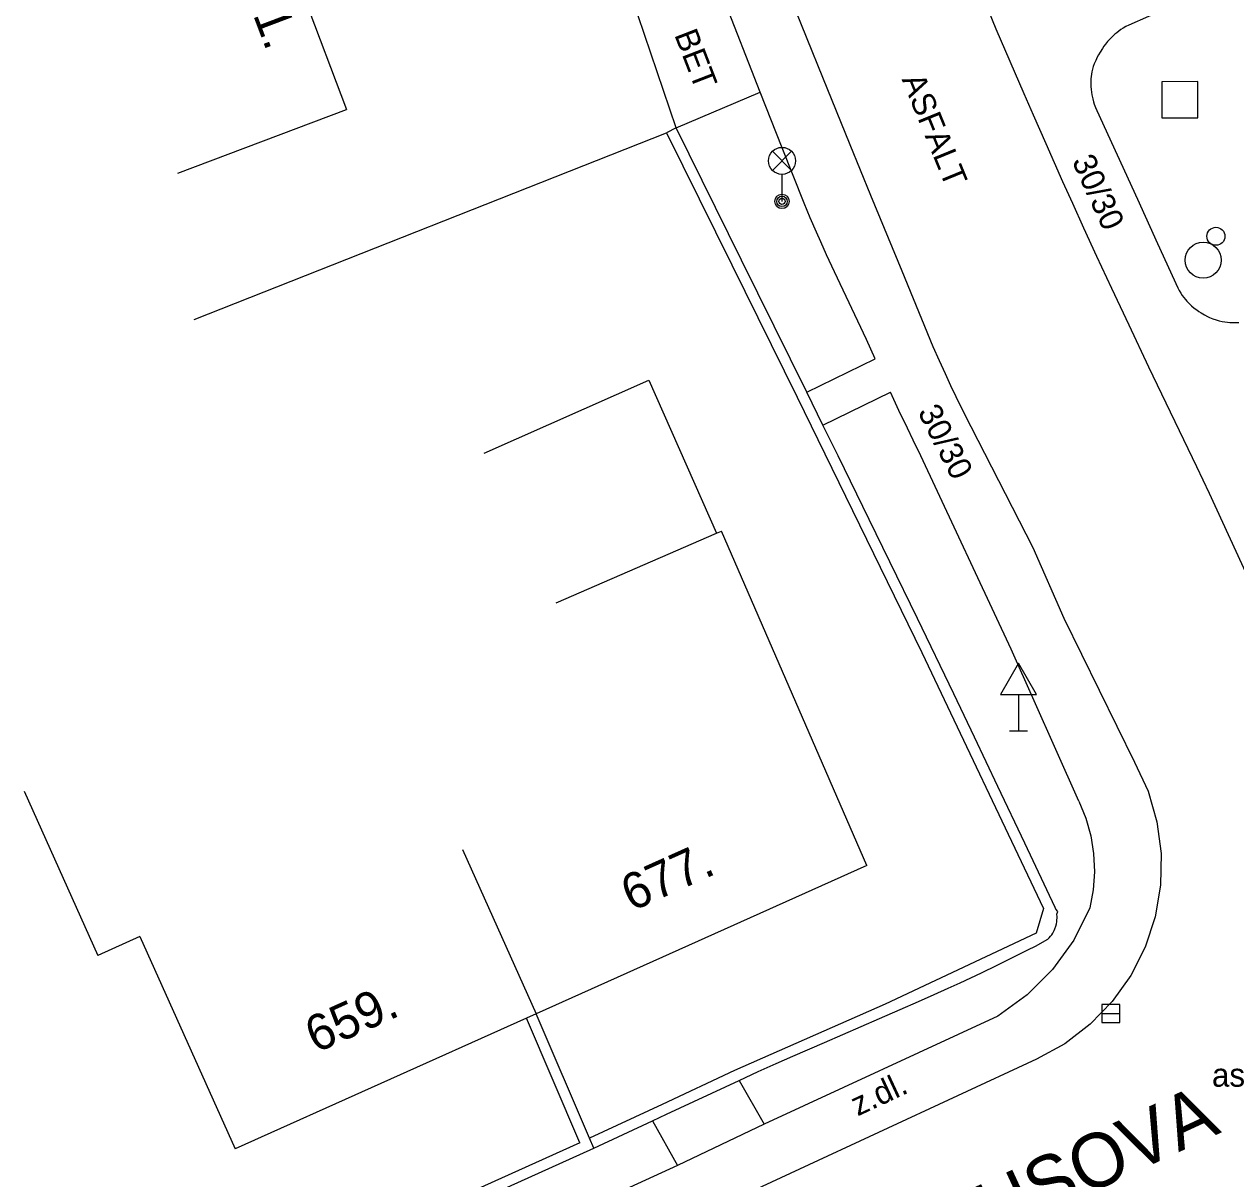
# Model space of a CAD drawing. Extents: x -539515 to -538098, y -1182060 to -1180157.
# Drawn here: x -538312.81 to -538279.17, y -1181253.67 to -1181221.62 of the extents above; entities that cross this region are included whole.
import ezdxf

# ---------------------------------------------------------------- set-up
doc = ezdxf.new("R2010")
doc.units = 0
for name, color, linetype in [('Vrstva 10', 7, 'Continuous'), ('Vrstva 11', 7, 'Continuous'), ('Vrstva 26', 7, 'Continuous'), ('Vrstva 27', 7, 'Continuous'), ('Vrstva 28', 7, 'Continuous'), ('Vrstva 33', 7, 'Continuous'), ('Vrstva 34', 7, 'Continuous'), ('Vrstva 40', 7, 'Continuous'), ('Vrstva 47', 7, 'Continuous'), ('Vrstva 49', 7, 'Continuous'), ('Vrstva 5', 7, 'Continuous'), ('Vrstva 7', 7, 'Continuous'), ('Vrstva 8', 7, 'Continuous')]:
    doc.layers.add(name, color=color, linetype=linetype)

msp = doc.modelspace()

# ---------------------------------------------------------------- linework, layer by layer
at = {"layer": 'Vrstva 10'}
for p, q in [((-538279.9, -1181234.65), (-538280.25, -1181233.91)), ((-538277.33, -1181240.27), (-538279.9, -1181234.65)), ((-538284.7, -1181250.35), (-538300.95, -1181257.88))]:
    msp.add_line(p, q, dxfattribs=at)
for points in [[(-538285.82, -1181221.76), (-538286.372, -1181220.413), (-538286.79, -1181219.401), (-538287.099, -1181218.642), (-538287.329, -1181218.071), (-538287.668, -1181217.212), (-538287.835, -1181216.782), (-538288, -1181216.35), (-538288.59, -1181214.794), (-538289.105, -1181213.433)], [(-538293.08, -1181216.926), (-538292.749, -1181217.784), (-538292.121, -1181219.39), (-538291.566, -1181220.794), (-538291.077, -1181222.02), (-538290.646, -1181223.092), (-538289.886, -1181224.965)], [(-538285.431, -1181222.659), (-538285.82, -1181221.76)], [(-538281.586, -1181231.143), (-538282.136, -1181229.98), (-538282.613, -1181228.96), (-538283.027, -1181228.067), (-538283.386, -1181227.285), (-538283.698, -1181226.599), (-538283.969, -1181225.997), (-538284.439, -1181224.943), (-538284.788, -1181224.15), (-538285.047, -1181223.555), (-538285.431, -1181222.659)], [(-538289.886, -1181224.965), (-538289.311, -1181226.368)], [(-538289.311, -1181226.368), (-538288.444, -1181228.47), (-538287.58, -1181230.57), (-538287.405, -1181230.956), (-538287.244, -1181231.314), (-538287.09, -1181231.648), (-538286.942, -1181231.958), (-538286.801, -1181232.247), (-538286.531, -1181232.787)], [(-538280.25, -1181233.91), (-538281.586, -1181231.143)], [(-538286.531, -1181232.787), (-538284.81, -1181236.15)], [(-538284.81, -1181236.15), (-538283.95, -1181238.11), (-538281.98, -1181242.11)], [(-538281.98, -1181242.11), (-538281.607, -1181242.912), (-538281.361, -1181243.762), (-538281.245, -1181244.639), (-538281.262, -1181245.524), (-538281.41, -1181246.397), (-538281.688, -1181247.237), (-538282.088, -1181248.027), (-538282.602, -1181248.747), (-538283.217, -1181249.383), (-538283.921, -1181249.92), (-538284.7, -1181250.35)]]:
    msp.add_lwpolyline(points, dxfattribs=at)
at = {"layer": 'Vrstva 11'}
for p, q in [((-538292.38, -1181223.51), (-538293.562, -1181220.456)), ((-538294.71, -1181224.5), (-538292.38, -1181223.51)), ((-538291.08, -1181231.84), (-538289.18, -1181230.91)), ((-538290.632, -1181232.756), (-538288.76, -1181231.84)), ((-538283.53, -1181243.19), (-538285.41, -1181238.97)), ((-538285.78, -1181249.16), (-538292.262, -1181252.151)), ((-538292.96, -1181250.94), (-538292.262, -1181252.151)), ((-538295.367, -1181252.063), (-538294.67, -1181253.3)), ((-538292.262, -1181252.151), (-538294.67, -1181253.3)), ((-538294.67, -1181253.3), (-538301.793, -1181256.552))]:
    msp.add_line(p, q, dxfattribs=at)
for points in [[(-538278.865, -1181220.195), (-538282.14, -1181221.65), (-538282.221, -1181221.689), (-538282.295, -1181221.73), (-538282.362, -1181221.773), (-538282.423, -1181221.816), (-538282.479, -1181221.859), (-538282.53, -1181221.901), (-538282.576, -1181221.943), (-538282.66, -1181222.026), (-538282.729, -1181222.102), (-538282.786, -1181222.172), (-538282.834, -1181222.236), (-538282.874, -1181222.293), (-538282.94, -1181222.396), (-538282.985, -1181222.475), (-538283.017, -1181222.535), (-538283.061, -1181222.627), (-538283.1, -1181222.72), (-538283.128, -1181222.798), (-538283.15, -1181222.872), (-538283.167, -1181222.944), (-538283.179, -1181223.011), (-538283.188, -1181223.075), (-538283.193, -1181223.135), (-538283.198, -1181223.249), (-538283.195, -1181223.349), (-538283.189, -1181223.437), (-538283.179, -1181223.513), (-538283.168, -1181223.579), (-538283.144, -1181223.694), (-538283.121, -1181223.778), (-538283.101, -1181223.84), (-538283.068, -1181223.931), (-538283.03, -1181224.02)], [(-538289.18, -1181230.91), (-538289.428, -1181230.371), (-538290.316, -1181228.492), (-538290.534, -1181228.02), (-538290.694, -1181227.665), (-538290.812, -1181227.398), (-538290.984, -1181226.995), (-538291.15, -1181226.59), (-538291.765, -1181225.05), (-538292.38, -1181223.51)], [(-538283.03, -1181224.02), (-538282.468, -1181225.25), (-538281.905, -1181226.48), (-538281.342, -1181227.71), (-538280.78, -1181228.94), (-538280.741, -1181229.018), (-538280.7, -1181229.088), (-538280.658, -1181229.152), (-538280.615, -1181229.211), (-538280.572, -1181229.264), (-538280.529, -1181229.313), (-538280.487, -1181229.357), (-538280.404, -1181229.435), (-538280.328, -1181229.5), (-538280.258, -1181229.554), (-538280.195, -1181229.598), (-538280.138, -1181229.634), (-538280.037, -1181229.693), (-538279.959, -1181229.733), (-538279.9, -1181229.761), (-538279.81, -1181229.798), (-538279.72, -1181229.83), (-538279.635, -1181229.855), (-538279.554, -1181229.873), (-538279.477, -1181229.886), (-538279.403, -1181229.895), (-538279.334, -1181229.901), (-538279.268, -1181229.903), (-538279.207, -1181229.903), (-538279.09, -1181229.898)], [(-538287.911, -1181233.607), (-538288.129, -1181233.168), (-538288.29, -1181232.838), (-538288.528, -1181232.341), (-538288.76, -1181231.84)], [(-538285.41, -1181238.97), (-538287.911, -1181233.607)], [(-538283.53, -1181243.19), (-538283.336, -1181243.662), (-538283.2, -1181244.148), (-538283.12, -1181244.646), (-538283.097, -1181245.151), (-538283.13, -1181245.654), (-538283.22, -1181246.15)], [(-538283.22, -1181246.15), (-538283.67, -1181247.047), (-538284.256, -1181247.859), (-538284.964, -1181248.569), (-538285.78, -1181249.16)]]:
    msp.add_lwpolyline(points, dxfattribs=at)
at = {"layer": 'Vrstva 26'}
msp.add_lwpolyline([(-538281.226, -1181224.219), (-538280.225, -1181224.218), (-538280.226, -1181223.217), (-538281.227, -1181223.218)], close=True, dxfattribs=at)
at = {"layer": 'Vrstva 27'}
msp.add_line((-538282.89, -1181249.08), (-538282.39, -1181249.08), dxfattribs=at)
msp.add_lwpolyline([(-538282.89, -1181249.33), (-538282.39, -1181249.33), (-538282.39, -1181248.83), (-538282.89, -1181248.83)], close=True, dxfattribs=at)
msp.add_circle((-538280.08, -1181228.17), 0.5, dxfattribs=at)
at = {"layer": 'Vrstva 28'}
msp.add_circle((-538279.724, -1181227.51), 0.25, dxfattribs=at)
at = {"layer": 'Vrstva 33'}
for p, q in [((-538292.035, -1181225.68), (-538291.505, -1181225.15)), ((-538292.035, -1181225.15), (-538291.505, -1181225.68)), ((-538291.77, -1181225.79), (-538291.77, -1181226.54))]:
    msp.add_line(p, q, dxfattribs=at)
for centre, radius in [((-538291.77, -1181225.415), 0.375), ((-538291.77, -1181226.54), 0.2), ((-538291.77, -1181226.54), 0.145), ((-538291.77, -1181226.54), 0.0876)]:
    msp.add_circle(centre, radius, dxfattribs=at)
at = {"layer": 'Vrstva 34'}
for p, q in [((-538285.2, -1181240.224), (-538285.2, -1181241.24)), ((-538285.45, -1181241.24), (-538284.95, -1181241.24))]:
    msp.add_line(p, q, dxfattribs=at)
msp.add_lwpolyline([(-538285.7, -1181240.224), (-538284.7, -1181240.224), (-538285.2, -1181239.356)], close=True, dxfattribs=at)
at = {"layer": 'Vrstva 5'}
for p, q in [((-538305.279, -1181220.237), (-538303.86, -1181223.99)), ((-538308.537, -1181225.758), (-538303.86, -1181223.99)), ((-538300.041, -1181233.526), (-538295.47, -1181231.5)), ((-538295.47, -1181231.5), (-538293.587, -1181235.749)), ((-538289.419, -1181244.978), (-538293.45, -1181235.69)), ((-538312.805, -1181242.907), (-538310.76, -1181247.47)), ((-538300.636, -1181244.528), (-538298.59, -1181249.09)), ((-538289.419, -1181244.978), (-538298.59, -1181249.09)), ((-538309.593, -1181246.947), (-538310.76, -1181247.47)), ((-538309.593, -1181246.947), (-538306.95, -1181252.84))]:
    msp.add_line(p, q, dxfattribs=at)
for points in [[(-538298.037, -1181237.681), (-538293.587, -1181235.749)], [(-538293.587, -1181235.749), (-538293.45, -1181235.69)], [(-538298.59, -1181249.09), (-538298.866, -1181249.208)], [(-538298.866, -1181249.208), (-538306.95, -1181252.84)]]:
    msp.add_lwpolyline(points, dxfattribs=at)
at = {"layer": 'Vrstva 7'}
for p, q in [((-538308.086, -1181229.817), (-538294.979, -1181224.633)), ((-538291.35, -1181231.972), (-538287.892, -1181239.059)), ((-538287.892, -1181239.059), (-538284.511, -1181246.165)), ((-538297.382, -1181252.668), (-538298.866, -1181249.208)), ((-538297.382, -1181252.668), (-538303.453, -1181255.406))]:
    msp.add_line(p, q, dxfattribs=at)
for points in [[(-538291.08, -1181231.84), (-538292.895, -1181228.17), (-538294.71, -1181224.5), (-538294.979, -1181224.633)], [(-538294.979, -1181224.633), (-538293.164, -1181228.302), (-538291.35, -1181231.972)], [(-538290.632, -1181232.756), (-538291.08, -1181231.84)], [(-538286.429, -1181241.414), (-538287.003, -1181240.214), (-538288.012, -1181238.116), (-538288.774, -1181236.544), (-538289.348, -1181235.366), (-538290.212, -1181233.601), (-538290.632, -1181232.756)], [(-538285.776, -1181242.784), (-538286.429, -1181241.414)], [(-538287.984, -1181248.754), (-538287.544, -1181248.558), (-538287.159, -1181248.384), (-538286.822, -1181248.23), (-538286.233, -1181247.954), (-538285.792, -1181247.742), (-538285.461, -1181247.579), (-538284.965, -1181247.329), (-538284.718, -1181247.2), (-538284.47, -1181247.07), (-538284.394, -1181247.019), (-538284.351, -1181246.981), (-538284.314, -1181246.94), (-538284.282, -1181246.898), (-538284.255, -1181246.857), (-538284.232, -1181246.816), (-538284.212, -1181246.776), (-538284.196, -1181246.737), (-538284.17, -1181246.662), (-538284.153, -1181246.595), (-538284.143, -1181246.535), (-538284.137, -1181246.482), (-538284.134, -1181246.436), (-538284.134, -1181246.397), (-538284.139, -1181246.328), (-538284.11, -1181246.25), (-538284.17, -1181246.19), (-538284.19, -1181246.14), (-538285.033, -1181244.351), (-538285.776, -1181242.784)], [(-538284.511, -1181246.165), (-538284.718, -1181246.853), (-538288.903, -1181248.826)], [(-538296.99, -1181252.82), (-538295.367, -1181252.063), (-538294.975, -1181251.88), (-538292.96, -1181250.94), (-538292.431, -1181250.696), (-538291.935, -1181250.472), (-538291.469, -1181250.266), (-538290.594, -1181249.885), (-538289.062, -1181249.224), (-538288.487, -1181248.974), (-538287.984, -1181248.754)], [(-538296.99, -1181252.82), (-538297.109, -1181252.543), (-538298.59, -1181249.09)], [(-538288.903, -1181248.826), (-538293.086, -1181250.668), (-538295.098, -1181251.606), (-538297.109, -1181252.543)], [(-538302.359, -1181255.242), (-538296.99, -1181252.82)]]:
    msp.add_lwpolyline(points, dxfattribs=at)
at = {"layer": 'Vrstva 8'}
msp.add_line((-538294.71, -1181224.5), (-538295.76, -1181221.39), dxfattribs=at)

# ---------------------------------------------------------------- texts
at = {"layer": 'Vrstva 40'}
for s, rotation, p in [('BET', 291.1581, (-538294.766, -1181221.912)), ('ASFALT', 292.27, (-538288.452, -1181223.154)), ('30/30', 294.4686, (-538283.731, -1181225.421)), ('30/30', 297.1509, (-538288.013, -1181232.384)), ('z.dl.', 25.0019, (-538289.67, -1181251.942))]:
    msp.add_text(s, height=0.65, rotation=rotation, dxfattribs=at).set_placement(p)
msp.add_text('asf.', height=0.65, dxfattribs=at).set_placement((-538279.833, -1181251.115))
at = {"layer": 'Vrstva 47'}
for s, rotation, p in [('511.', 290.7115, (-538306.986, -1181219.964)), ('677.', 24.15, (-538295.943, -1181246.259)), ('659.', 24.1593, (-538304.712, -1181250.192))]:
    msp.add_text(s, height=1, rotation=rotation, dxfattribs=at).set_placement(p)
at = {"layer": 'Vrstva 49'}
msp.add_text('ul. HUSOVA', height=1.5, rotation=24.8218, dxfattribs=at).set_placement((-538289.665, -1181257.055))

doc.saveas('drawing.dxf')
